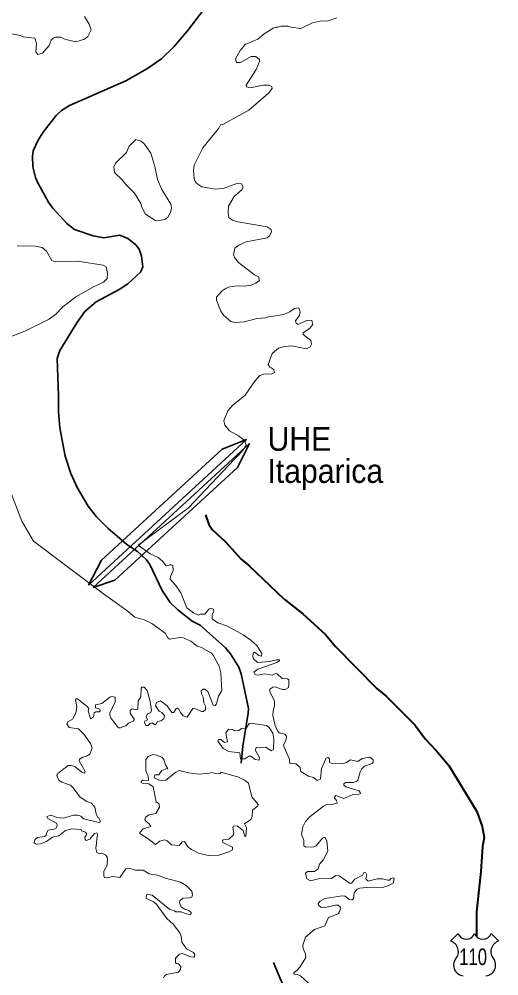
# Model space of a CAD drawing. Extents: x 553962 to 842807, y 8883888 to 9032388.
# Drawn here: x 578430 to 580449, y 8915863 to 8919892 of the extents above; entities that cross this region are included whole.
import ezdxf
from ezdxf.enums import TextEntityAlignment as Align

# ---------------------------------------------------------------- set-up
doc = ezdxf.new("R2010")
doc.units = 0
doc.header["$LTSCALE"] = 160
doc.linetypes.add('LONG_DASH_SHORT_DASH', pattern=[9.9, 6, -1.2, 1.5, -1.2])
doc.layers.add('6', color=7, linetype='Continuous', lineweight=13)

msp = doc.modelspace()

# ---------------------------------------------------------------- linework, layer by layer
at = {"layer": '6', "lineweight": 35}
for p, q in [((578721.7, 8917508.3), (579387.1, 8918120.8)), ((579284.1, 8918080.4), (579387.1, 8918120.8)), ((578740.6, 8917498.5), (579398.8, 8918104.4)), ((578776.6, 8917613.2), (579284.1, 8918080.4)), ((579398.8, 8918104.4), (579348.4, 8918003.6)), ((578832.6, 8917528.9), (579348.4, 8918003.6)), ((578721.7, 8917508.3), (578776.6, 8917613.2)), ((578832.6, 8917528.9), (578740.6, 8917498.5))]:
    msp.add_line(p, q, dxfattribs=at)
at = {"layer": '6'}
msp.add_line((578490.1, 8917693.2), (578784.8, 8917471.3), dxfattribs=at)
at = {"layer": '6', "lineweight": 25}
for p, q in [((580244.9, 8916008.7), (580276.8, 8916040.7)), ((580416.7, 8916040.7), (580448.7, 8916008.7))]:
    msp.add_line(p, q, dxfattribs=at)
at = {"layer": '6', "linetype": 'LONG_DASH_SHORT_DASH', "lineweight": 35}
for points in [[(579291, 8920043.1), (579137.8, 8919842.8), (579080.5, 8919775.2), (579029.5, 8919725.5), (578969.8, 8919684.3), (578878.2, 8919631.6), (578641.2, 8919527.8), (578607.5, 8919506.6), (578585.5, 8919485.5), (578531, 8919416.2), (578508.9, 8919382.5), (578489.1, 8919337.6), (578485.2, 8919315.1), (578487.3, 8919270.2), (578498.6, 8919225.2), (578508.1, 8919202.8), (578554.8, 8919118), (578572.9, 8919093.8), (578630.4, 8919030.2), (578662.2, 8919005.9), (578740.7, 8918978.3), (578785.6, 8918971), (578853, 8918981.3), (578886.8, 8918967.1), (578920.4, 8918940.8), (578934.7, 8918922.2), (578944.3, 8918894), (578949.9, 8918849), (578940.4, 8918826.6), (578886.4, 8918777.3), (578850.5, 8918753.1), (578753.6, 8918701.1), (578706.1, 8918660.5), (578672.4, 8918612.1), (578601.1, 8918496.3), (578590.2, 8918462.5), (578595.4, 8918305.1), (578594.6, 8918237.6), (578601, 8918170.3), (578622.6, 8918051), (578647.7, 8917978.3), (578674.1, 8917918.6), (578719.9, 8917840.4), (578754.5, 8917795.8), (578802.9, 8917748.3), (578882.1, 8917679.1), (578927.3, 8917649), (578965.1, 8917614.7), (578979.8, 8917594.3), (579031.7, 8917485.4), (579064.8, 8917435.4), (579097.3, 8917404.1), (579157.9, 8917356.5), (579191.2, 8917339.2), (579297.6, 8917243.3), (579319.2, 8917218.6), (579353.8, 8917162), (579364.1, 8917134.3), (579394.4, 8916988.5), (579393.5, 8916968.2), (579370.6, 8916829.9), (579363.6, 8916758.3)], [(579500.5, 8915918.8), (579528, 8915851.1), (579557.9, 8915787.1), (579585.9, 8915736.1), (579601.5, 8915694.6), (579673.2, 8915551.9), (579689.7, 8915526.8), (579811.6, 8915263.9), (579848.4, 8915195.6), (579902.4, 8915066.8), (579956.9, 8914978.6), (579987.7, 8914917.9), (579996, 8914895.7)]]:
    msp.add_lwpolyline(points, dxfattribs=at)
at = {"layer": '6'}
for points in [[(578704.8, 8919902.2), (578724.3, 8919870.2), (578732, 8919846.5), (578718.7, 8919818.4), (578704.2, 8919807.5), (578668, 8919796.3), (578626, 8919806.2), (578603.8, 8919815), (578582, 8919815.4), (578572.1, 8919811), (578564.3, 8919802.8), (578555.3, 8919780.5), (578527.5, 8919748.3), (578508.6, 8919741.9), (578499.4, 8919754.4), (578502.8, 8919788.5), (578495.9, 8919811.9), (578446.7, 8919817.1), (578434.1, 8919823.1), (578361.1, 8919836.1)], [(579427.7, 8919679.2), (579427.7, 8919679.2), (579440.6, 8919712.7), (579441.1, 8919721), (579426, 8919734), (579406.5, 8919734.1), (579361.6, 8919708.6), (579343.9, 8919709), (579340.8, 8919723.7), (579359.8, 8919759.6), (579380.5, 8919785), (579433.7, 8919806.7), (579461, 8919829.2), (579499, 8919853.4), (579510.9, 8919857.7), (579520.2, 8919857.3), (579532.2, 8919862.4), (579560.4, 8919862.5), (579574.2, 8919857.3), (579615.3, 8919851.7), (579664.7, 8919876.3), (579702.2, 8919884.9), (579725.6, 8919882.8), (579767.1, 8919897.1)], [(579295.8, 8918182.3), (579291.5, 8918200.6), (579307.5, 8918242), (579327.8, 8918264.5), (579381, 8918307.3), (579422.1, 8918366.6), (579442.8, 8918390.3), (579458.5, 8918396.8), (579492.9, 8918398.1), (579504.6, 8918403.3), (579502.1, 8918414), (579491.2, 8918423.6), (579484.3, 8918425.4), (579477, 8918437), (579495.2, 8918484.1), (579521.1, 8918506.1), (579547.4, 8918513.1), (579576, 8918516.1), (579639.6, 8918503.2), (579655.1, 8918511.3), (579659.8, 8918523.3), (579656.9, 8918537.9), (579624.6, 8918563), (579625.6, 8918570.8), (579651.2, 8918588.3), (579665, 8918605.2), (579661.2, 8918622.9), (579642.5, 8918623.8), (579604.2, 8918605.7), (579595.9, 8918611.7), (579593.3, 8918620.7), (579607.5, 8918642.4), (579612.3, 8918657.9), (579611.4, 8918665.7), (579604.8, 8918676.1), (579589, 8918673.1), (579568.6, 8918658.8), (579543.1, 8918648), (579472.5, 8918637.1), (579466.2, 8918633.7), (579429.9, 8918630.3), (579378.4, 8918616.5), (579337.7, 8918613.6), (579320.5, 8918618.6), (579290.7, 8918643.6), (579278.5, 8918662.3), (579260.9, 8918708.6), (579260.8, 8918720.6), (579283.7, 8918747.4), (579301.1, 8918759.1), (579316.6, 8918764.7), (579347.4, 8918769.1), (579377.5, 8918767.2), (579405.6, 8918771.7), (579426.4, 8918779), (579440.6, 8918790.7), (579436.8, 8918806.1), (579419.9, 8918814.4), (579352.2, 8918867.1), (579336.1, 8918887.9), (579332.2, 8918899.6), (579337.8, 8918926.9), (579354.2, 8918939.8), (579384.9, 8918954.1), (579473.2, 8918970.6), (579483.9, 8918978.8), (579491.7, 8918993.8), (579490.8, 8919005.1), (579473.9, 8919017.2), (579350.2, 8919038), (579327.8, 8919045.3), (579311.8, 8919056.6), (579309.2, 8919076.5), (579311, 8919104.1), (579335.2, 8919144.6), (579368, 8919174.6), (579371.9, 8919185.9), (579365.5, 8919198.3), (579349.9, 8919200.1), (579288, 8919178.1), (579254.1, 8919175.1), (579198.1, 8919185.4), (579177.3, 8919199.3), (579170, 8919207.9), (579165.7, 8919220.1), (579163.1, 8919253.7), (579165.9, 8919275.9), (579202, 8919349.7), (579270.7, 8919432.7), (579277.7, 8919446.1), (579286.3, 8919447.9), (579397, 8919507.9), (579478.6, 8919579.2), (579494.3, 8919598.8), (579492.9, 8919608.3), (579480, 8919613.9), (579457.5, 8919613.4), (579401.3, 8919601.8), (579386.2, 8919606.1), (579384.5, 8919613.8), (579427.7, 8919679.2)], [(578421.6, 8918937.2), (578497.7, 8918935.9), (578526.2, 8918930.3), (578544.1, 8918914.6), (578567.3, 8918875.5), (578580.7, 8918869.8), (578675.8, 8918871.9), (578783.4, 8918855.9), (578796.5, 8918849), (578802.1, 8918820.4), (578799.9, 8918799.8), (578784.2, 8918783.7), (578745, 8918765.1), (578668.1, 8918721.9), (578614, 8918680.4), (578582.9, 8918647.6)], [(578582.9, 8918647.6), (578556.1, 8918628.1), (578453.6, 8918577.1), (578384.4, 8918551.1)], [(578930.2, 8917676.9), (579142.2, 8917833.7), (579335.3, 8918038.9), (579357.7, 8918059.2), (579378.4, 8918084.7), (579383.1, 8918098.5), (579378.9, 8918116.6), (579352.9, 8918137.4), (579315, 8918157.6), (579295.8, 8918182.3), (579295.8, 8918182.3)], [(578397.3, 8917891.4), (578441.2, 8917776.7), (578490.1, 8917693.2)], [(579525.2, 8917189.8), (579524.8, 8917193.3), (579511.2, 8917193.8), (579483.6, 8917186.5), (579433, 8917181.8), (579416.5, 8917197.1), (579413.1, 8917206.5), (579414.3, 8917221.7), (579420.8, 8917225.1), (579438.1, 8917211.1), (579449.9, 8917208.6), (579451.7, 8917220), (579429.6, 8917254), (579405.4, 8917276.1), (579372.3, 8917299.4), (579307.2, 8917334.8), (579266.1, 8917349.2), (579241.9, 8917365.8), (579241.4, 8917382.3), (579249.1, 8917398.6), (579247.4, 8917406.9), (579236.3, 8917410.3), (579228.6, 8917406.1), (579211.6, 8917386.2), (579192.2, 8917386.1), (579184.8, 8917381.9), (579163.3, 8917391.7), (579134.8, 8917412.9), (579109.7, 8917475.8), (579088.5, 8917506.3), (579064.7, 8917532.7), (579065.9, 8917544.1), (579078.3, 8917570.1), (579077, 8917590.1), (579067.2, 8917595.1), (579063.4, 8917591.8), (579047.7, 8917589.2), (579032.8, 8917608.4), (579014.6, 8917624.9), (578981, 8917639.3), (578930.2, 8917676.9)], [(578784.8, 8917471.3), (578882.4, 8917401), (578916, 8917372.9), (578955.9, 8917361.9), (578987.8, 8917346.2), (579044.3, 8917305.4), (579055.8, 8917285.8), (579063, 8917280.4), (579114.1, 8917288.8), (579152.6, 8917271.4), (579179.4, 8917250.6), (579196.4, 8917244.7), (579238.8, 8917221.3), (579246.1, 8917213.2)], [(579246.1, 8917213.2), (579272, 8917166.4), (579278.8, 8917138.4), (579283, 8917063.6), (579268.4, 8917041), (579260.5, 8917007.6), (579254.2, 8917001.7), (579246.1, 8917002.5), (579223.2, 8917060.3), (579211.7, 8917070.4), (579204, 8917070.4), (579196, 8917062.4), (579196.4, 8917050.1), (579203.6, 8917036.1), (579206.6, 8917012.7), (579214.2, 8916998.7), (579214.2, 8916983.4), (579204, 8916976.3), (579197.2, 8916976.2), (579166.3, 8916989.7), (579160.8, 8916988.5), (579136.9, 8916951.5), (579120, 8916957.1), (579108.5, 8916971.1), (579101.6, 8916985.6), (579094.5, 8916990.2), (579089.8, 8916988), (579081.2, 8916971.9), (579072.7, 8916971.9), (579051.9, 8916999.1), (579024, 8917020.7), (579007.3, 8917014.4), (579003.5, 8917000.4), (579019, 8916977.3), (579019, 8916977.3), (579030.7, 8916971.9), (579040.8, 8916958.5), (579038.9, 8916945.5), (579025.6, 8916936.7), (579012, 8916934.1), (579004.3, 8916920.9), (578998.8, 8916921), (578989.1, 8916928.1), (578980.6, 8916924.7), (578972.7, 8916916.7), (578963.1, 8916917.2), (578957.6, 8916929.5), (578958.5, 8916934.5), (578969.1, 8916941.3), (578963.6, 8916954), (578969.1, 8916966.4), (578983.1, 8916969.8), (578986, 8916980.2), (578981, 8917017.8), (578967.8, 8917064.5), (578956.4, 8917078.9), (578945.3, 8917078.1), (578942.8, 8917074.6), (578941.5, 8917037.3), (578930.4, 8917019.4), (578929.2, 8916985.1), (578923.6, 8916982.5), (578905.8, 8916987.2), (578896.9, 8916981.2), (578897.3, 8916969.3), (578913.4, 8916943.5), (578912.2, 8916936.2), (578889.4, 8916926.1), (578879, 8916915.4), (578866.7, 8916912.8), (578856.5, 8916906.5), (578847.2, 8916906.5), (578816.6, 8916946), (578811.5, 8916960), (578811.5, 8916969.4), (578834, 8917016.1), (578833.1, 8917036.5), (578819.2, 8917038.6), (578810.7, 8917035.7), (578777.5, 8917009.3), (578751.2, 8917003.3), (578751.6, 8916991.5), (578769.8, 8916985.5), (578770.7, 8916979.1), (578766.4, 8916974.9), (578752, 8916974), (578744.8, 8916969.8), (578741.8, 8916953.2), (578730, 8916945.6), (578720.6, 8916978.7), (578722.7, 8916988.1), (578716.3, 8916997.3), (578675.1, 8917029.7), (578669.6, 8917029.7), (578666.2, 8917024.5), (578671.7, 8916996.7), (578668.7, 8916968.5), (578654.6, 8916942.9), (578635.1, 8916932.4), (578630.7, 8916922.7), (578631.7, 8916921.2)], [(579552, 8917069.7), (579561.3, 8917075.6), (579564.7, 8917085), (579564.3, 8917109.5), (579559.6, 8917112.9), (579537.1, 8917115.1), (579515.7, 8917134.7), (579509.1, 8917135.9), (579494.6, 8917128.3), (579464.1, 8917135), (579433.4, 8917128.7), (579423.3, 8917131.2), (579417.3, 8917140.9), (579417.3, 8917140.9), (579433.5, 8917154.2), (579514.2, 8917181.8), (579525.2, 8917189.5), (579525.2, 8917189.8)], [(579917.7, 8916773.9), (579905.3, 8916783.7), (579873.7, 8916777.8), (579854.9, 8916765.9), (579824.3, 8916772.2), (579804, 8916759.5), (579793.8, 8916756.9), (579742.8, 8916758.2), (579736, 8916760.8), (579735.9, 8916777.3), (579728.7, 8916781.6), (579722.4, 8916779.5), (579702.8, 8916736.5), (579697.3, 8916690.3), (579683.4, 8916685.2), (579668, 8916698.3), (579647.1, 8916703.6), (579614.5, 8916722.5), (579612.3, 8916740.7), (579594.1, 8916756.1), (579569, 8916757.4), (579566.8, 8916774.8), (579544.4, 8916825.7), (579542.7, 8916835.9), (579552.8, 8916857.2), (579555, 8916872.1), (579547.3, 8916880.6), (579523.5, 8916886.6), (579516.3, 8916894.6), (579507, 8916917.5), (579497.6, 8916958.4), (579498.9, 8916978.7), (579504.8, 8916999.2), (579504.8, 8917019.4), (579485.3, 8917060.5), (579485.3, 8917070.5), (579497.2, 8917078.5), (579506.5, 8917079.8), (579537.1, 8917068.4), (579549.4, 8917068), (579552, 8917069.7)], [(578631.7, 8916921.2), (578640.3, 8916907.8), (578679.7, 8916902.2), (578702.3, 8916880.2), (578729.5, 8916840.6), (578737.5, 8916822.4), (578726.5, 8916796.5), (578712.9, 8916787.1), (578697.6, 8916783.7), (578683.2, 8916775.6), (578682.8, 8916767.8), (578707.8, 8916723.8), (578705.3, 8916715.8), (578692.9, 8916720.8), (578663.6, 8916743.8), (578648.3, 8916748.4), (578635.2, 8916748), (578592.7, 8916714.5), (578589.3, 8916708.7)], [(579864.7, 8916634.6), (579861.4, 8916642.2), (579805, 8916658.7), (579796.7, 8916665.6), (579795.9, 8916670.7), (579803.2, 8916676.2), (579835.4, 8916676.7), (579851.1, 8916681.8), (579855.3, 8916686.5), (579864.7, 8916722.1), (579870.6, 8916733.1), (579883.4, 8916745), (579914.8, 8916756.9), (579919.9, 8916762.5), (579919.4, 8916772.6), (579917.7, 8916773.9)], [(578589.3, 8916708.7), (578588.8, 8916707.7), (578589.3, 8916700.1), (578598.2, 8916685.6), (578609.3, 8916678.3), (578645.4, 8916665.1), (578655.6, 8916655.8), (578686.2, 8916614.6), (578713.8, 8916596.8), (578734.5, 8916590), (578747.8, 8916573.3), (578753.7, 8916545.4), (578761.3, 8916530.1), (578765.6, 8916528.3), (578771.5, 8916511.8), (578766.4, 8916508.4), (578700.2, 8916523.2), (578689.5, 8916535.2), (578675.5, 8916539), (578675.5, 8916539), (578658.5, 8916539), (578615.9, 8916527.1), (578588, 8916528.8), (578564.2, 8916539), (578546, 8916533.9), (578550.2, 8916525.4), (578586.3, 8916505), (578590.1, 8916497.7), (578586.8, 8916486.4), (578577, 8916480.4), (578551.1, 8916476.1), (578544.7, 8916463.9), (578543.9, 8916454.1), (578536.1, 8916449.8), (578507.3, 8916444.7), (578497.4, 8916436.8)], [(580007.4, 8916273.3), (580005, 8916275.8), (579993.4, 8916271.9), (579988.7, 8916266.2), (579980.8, 8916265), (579958.6, 8916271.3), (579936.5, 8916271.3), (579898.3, 8916262), (579888.5, 8916271.8), (579893.2, 8916288), (579889.2, 8916296.8), (579880.4, 8916297.2), (579874.8, 8916287), (579841.8, 8916270.1), (579827.8, 8916253.1), (579822.2, 8916252.2), (579776.1, 8916284.1), (579776.1, 8916284.1), (579761.9, 8916285.8), (579744.5, 8916273.1), (579700.5, 8916273.9), (579656.1, 8916262.4), (579640, 8916271.3), (579634.5, 8916294.7), (579643.7, 8916301.5), (579673.1, 8916301.5), (579688.3, 8916313.8), (579694.3, 8916332.9), (579711.3, 8916352.4), (579729.1, 8916387.4), (579724.1, 8916431.5), (579716.4, 8916446.8), (579706.2, 8916443), (579680.1, 8916410.7), (579669.6, 8916406.4), (579636.5, 8916405.2), (579628.5, 8916410.7), (579627.6, 8916434), (579617.4, 8916457.2), (579624.2, 8916490.1), (579634.7, 8916512), (579654.4, 8916533.9), (579711.3, 8916577.2), (579727.5, 8916585.3), (579746.2, 8916584), (579767.8, 8916589.2), (579764.8, 8916601.4), (579755.1, 8916613.3), (579762.7, 8916622.2), (579796.7, 8916609.9), (579834.5, 8916626.9), (579859, 8916627.8), (579866.2, 8916631.2), (579864.7, 8916634.6)], [(578497.4, 8916436.8), (578495.8, 8916435.5), (578492.9, 8916423), (578500.7, 8916416.6), (578520.1, 8916417.9), (578544.7, 8916429), (578570.2, 8916446.4), (578597, 8916452.3), (578624.6, 8916474.4), (578650.8, 8916481.6), (578690.3, 8916479.5), (578692.6, 8916473.2), (578709.5, 8916467.6), (578713.8, 8916458.7), (578706.1, 8916446.7), (578707.4, 8916437), (578712.1, 8916431.9), (578727.3, 8916437.9), (578746.9, 8916462.5), (578756.1, 8916465.1), (578758.8, 8916459.5), (578752.4, 8916399.3), (578756.2, 8916382.7), (578768, 8916375.9), (578776.2, 8916379.7), (578793.6, 8916372), (578801.3, 8916359.2), (578800.4, 8916328.4), (578786.4, 8916304), (578785.6, 8916283.2), (578789, 8916277.3), (578801.2, 8916274.7), (578822.6, 8916281.5), (578853.9, 8916277.3), (578878.1, 8916312.9), (578892.2, 8916315.5), (578917.7, 8916308.3), (578951.5, 8916307), (578977.3, 8916292.1), (579011.2, 8916286.2), (579045.2, 8916273.5), (579108.9, 8916257.3), (579132.3, 8916243.2), (579156.4, 8916219.1), (579159, 8916203.8), (579156.4, 8916194.4), (579144.6, 8916190.6), (579119, 8916189.3), (579105.6, 8916178.4), (579104.6, 8916169.8), (579111.2, 8916153.5), (579128.1, 8916142.5), (579144.1, 8916137.9), (579154.2, 8916129.1), (579153.9, 8916123.1), (579148.8, 8916120.9), (579133.4, 8916123.1), (579110.6, 8916132.8), (579089.3, 8916132), (579083.8, 8916136.7), (579063.8, 8916142.2), (578989, 8916201.7), (578972.9, 8916205.2), (578965.6, 8916203.3), (578963.8, 8916193.1)], [(579650.6, 8915829.1), (579613.6, 8915863), (579601.7, 8915868.1), (579586, 8915869.9), (579586, 8915876.6), (579597.1, 8915884.3), (579611.5, 8915898.7), (579635.7, 8915940.4), (579632.8, 8915960), (579625.5, 8915975.2), (579623.8, 8915992.2), (579634.5, 8916026.2), (579673, 8916058.4), (579715.6, 8916073.8), (579731.3, 8916108.2), (579772.1, 8916123.5), (579779.7, 8916134.4), (579781.8, 8916151.9), (579772.9, 8916160), (579760.6, 8916160.9), (579718.1, 8916149.8), (579699.4, 8916151.6), (579689.2, 8916160), (579688, 8916167.1), (579696, 8916177.8), (579715.7, 8916188.6), (579788.6, 8916199.5), (579801.3, 8916197.8), (579818.4, 8916184.7), (579830.3, 8916182.6), (579837.5, 8916186.4), (579840.1, 8916212.3), (579852, 8916228), (579863.6, 8916232.3), (579905.1, 8916236.1), (579954.3, 8916233.9), (579985, 8916242.9), (580004.9, 8916254.8), (580007.4, 8916273.3)], [(578963.8, 8916193.1), (578963.2, 8916189.9), (578995.4, 8916174.9), (579005.6, 8916165.6), (579051.5, 8916104), (579078.2, 8916080.6), (579106.3, 8916043.6), (579111.4, 8916029.6), (579114, 8916004.1), (579134.4, 8915976.5), (579163.8, 8915961.6), (579168.8, 8915953.1), (579168.3, 8915943.7), (579165.3, 8915940.8), (579151.4, 8915942.5), (579116.9, 8915956.9), (579104.6, 8915954.4), (579087.6, 8915936.9), (579088.1, 8915919.4), (579091, 8915915.3), (579100.5, 8915912.6), (579110.1, 8915902.1), (579108.9, 8915889.4), (579108.9, 8915889.4), (579099.1, 8915878.8), (579050.3, 8915869), (579042.6, 8915864.7), (579036.6, 8915854.1)]]:
    msp.add_lwpolyline(points, dxfattribs=at)
for points in [[(579029.5, 8919174.2), (579068, 8919112.8), (579070.6, 8919095.5), (579066.7, 8919076.9), (579055.5, 8919057.5), (579045.1, 8919049.7), (579021.7, 8919043.2), (579004.8, 8919042.2), (578961.7, 8919069.9), (578946.1, 8919100.1), (578942.2, 8919114.6), (578915.3, 8919158.2), (578879, 8919194.5), (578862, 8919216.2), (578830.6, 8919245.1), (578827.6, 8919270.1), (578835.4, 8919284.4), (578880.7, 8919329.8), (578893.2, 8919356.9), (578920.5, 8919384.2), (578943.8, 8919378.3), (578957.7, 8919364.4), (578984.5, 8919326.4), (579000.5, 8919271), (579011.8, 8919215.7)], [(579311.9, 8916806.7), (579287.8, 8916820.7), (579266.5, 8916850.4), (579268.6, 8916857.6), (579277.9, 8916858.5), (579293.7, 8916844.9), (579306, 8916847.8), (579300.1, 8916885.6), (579310.3, 8916901.8), (579327.1, 8916900.6), (579336.2, 8916894.2), (579354.4, 8916895.9), (579364.9, 8916904.3), (579383.7, 8916903.1), (579397.7, 8916925.9), (579404.7, 8916927.3), (579470, 8916917.5), (579481.4, 8916909), (579497.2, 8916885.2), (579501.4, 8916859.7), (579500.2, 8916815.2), (579490.3, 8916810.1), (579468.2, 8916825.8), (579442.7, 8916822.4), (579430.5, 8916824.9), (579426.2, 8916821), (579424.1, 8916811.8), (579441.9, 8916782), (579440.2, 8916771.4), (579422.4, 8916773.5), (579405, 8916787.9), (579396.9, 8916787.1), (579379.8, 8916776.9), (579361.3, 8916776.1), (579358.7, 8916801.1)], [(579270.4, 8916371.2), (579225.3, 8916369), (579184.5, 8916379.2), (579154.3, 8916394.1), (579141.6, 8916404.3), (579125.9, 8916427.7), (579115.6, 8916426.3), (579102.9, 8916411.1), (579071.1, 8916414.5), (579051.9, 8916431.1), (579041.7, 8916435.3), (579021.4, 8916429.8), (579003.5, 8916415.4), (578973, 8916439.5), (578937.7, 8916461.6), (578938.1, 8916466.8), (578951.7, 8916482), (578984.3, 8916491.4), (578976.3, 8916502.9), (578962.7, 8916513.5), (578958.9, 8916520.8), (578961, 8916530.5), (578976.2, 8916540.7), (579005.2, 8916546.7), (579020.1, 8916573.4), (579018.8, 8916585.7), (579011.2, 8916592.9), (579004, 8916593.8), (579006.5, 8916595.6), (578993.7, 8916657.9), (578975.1, 8916671.1), (578951.3, 8916672.4), (578942.6, 8916676.3), (578943.6, 8916681.1), (578950.8, 8916686.4), (578973.4, 8916685.7), (578972.5, 8916704.2), (578962.8, 8916726.2), (578963.2, 8916774.3), (578972.1, 8916786.7), (578991.6, 8916794.3), (579007.7, 8916792.6), (579030.7, 8916784.1), (579039.2, 8916773.1), (579045.2, 8916751.4), (579055.3, 8916734.4), (579050.6, 8916735.7), (579029.9, 8916727.6), (579017.1, 8916709.4), (579000.2, 8916708.9), (578998, 8916703.4), (579000.5, 8916695.4), (579023, 8916685.6), (579046.8, 8916686.4), (579087.6, 8916719.1), (579102.4, 8916727.1), (579142.9, 8916717), (579187, 8916711.9), (579231.2, 8916715.7), (579238.2, 8916719.5), (579264.4, 8916713.6), (579275.4, 8916715.3), (579279.7, 8916720.4), (579353.2, 8916698.9), (579378.2, 8916687.2), (579394.4, 8916674.1), (579408.8, 8916615.9), (579436, 8916584.4), (579433.8, 8916578.5), (579411.8, 8916560.2), (579409.7, 8916534.3), (579404.1, 8916520.7), (579378.7, 8916502.1), (579386.3, 8916485.9), (579384.2, 8916449.8), (579378.8, 8916451.2), (579372.7, 8916475.2), (579348.1, 8916493.1), (579332, 8916494.3), (579329.4, 8916487.3), (579333.2, 8916463.1), (579331.5, 8916456.5), (579312.8, 8916438.3), (579288.3, 8916435.3), (579285.6, 8916432.2), (579287, 8916424.2), (579328, 8916404), (579327.7, 8916393.3), (579312.8, 8916384.3)]]:
    msp.add_lwpolyline(points, close=True, dxfattribs=at)
at = {"layer": '6', "lineweight": 40}
msp.add_lwpolyline([(579213.9, 8917803.6), (579228.4, 8917763.4), (579242.2, 8917742.7), (579298.8, 8917690.5), (579364.6, 8917617.7), (579396.1, 8917591.3), (579545.7, 8917448.6), (579623.5, 8917387.3), (579718.5, 8917299.9), (579761.2, 8917250.1), (579934.8, 8917073.4), (579974.1, 8917041), (580094.4, 8916919), (580138.8, 8916860.8), (580185.2, 8916812.2), (580237.9, 8916747.8), (580356.4, 8916554.1), (580378.4, 8916492), (580386.2, 8916445.1), (580380.2, 8916408), (580372.4, 8916302.5), (580354.2, 8916132.1), (580354.2, 8916028.7)], dxfattribs=at)
at = {"layer": '6', "lineweight": 25}
for centre, radius, start, end in [((580311.8, 8916054.1), 37.4, 200.9593, 339.0407), ((580381.7, 8916054.1), 37.4, 200.9593, 339.0407), ((580232.4, 8915964.3), 46.1, 317.5721, 74.3689), ((580461.1, 8915964.3), 46.1, 105.6277, 222.4279), ((580303.1, 8915907.3), 44.9, 144.7373, 264.6578), ((580390.4, 8915907.3), 44.9, 275.3422, 35.2627)]:
    msp.add_arc(centre, radius, start, end, dxfattribs=at)

# ---------------------------------------------------------------- texts
at = {"layer": '6'}
for s, height, width, p in [('UHE', 100, 0.95, (579609.2, 8918073.7)), ('Itaparica', 100, 0.95, (579718.2, 8917938.5)), ('110', 70, 0.75, (580340.4, 8915907.8))]:
    msp.add_text(s, height=height, dxfattribs=dict(at, width=width)).set_placement(p, align=Align.CENTER)

doc.saveas('drawing.dxf')
